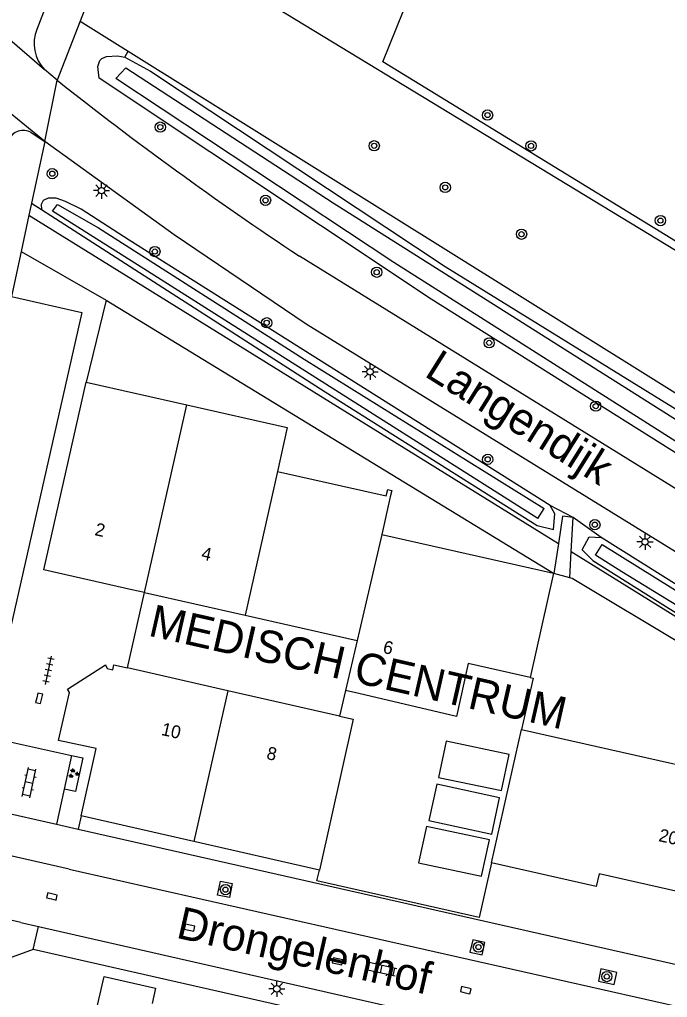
# Model space of a CAD drawing. Extents: x 128000 to 131008, y 398996 to 402500.
# Drawn here: x 129312.8 to 129363.2, y 399086.4 to 399162.4 of the extents above; entities that cross this region are included whole.
import ezdxf

# ---------------------------------------------------------------- set-up
doc = ezdxf.new("R2010")
doc.units = 0
for name, color, linetype in [('gg-afsc-erfafscheiding', 7, 'Continuous'), ('gg-afsc-hekwerk', 7, 'Continuous'), ('gg-afsc-muur', 7, 'Continuous'), ('gg-anno-huisnummerreeks BGT', 7, 'Continuous'), ('gg-anno-openbare ruimte label', 7, 'Continuous'), ('gg-bbg-bijgebouw', 7, 'Continuous'), ('gg-bbg-gedigitaliseerde bebouwing', 7, 'Continuous'), ('gg-bbg-hoofdgebouw', 7, 'Continuous'), ('gg-bbg-luifel en loopbrug', 7, 'Continuous'), ('gg-bbg-tussenscheiding', 7, 'Continuous'), ('gg-knt-verharding', 7, 'Continuous'), ('gg-kntw-bovenkant insteek waterloop', 7, 'Continuous'), ('gg-kntw-waterlijn', 7, 'Continuous'), ('gt-anno-naam bijzondere bebouwing', 7, 'Continuous'), ('gt-bbg-plantopografie pand', 7, 'Continuous'), ('gt-grn-groengrens', 7, 'Continuous'), ('gt-grn-groengrens NZ', 7, 'Continuous'), ('gt-grn-vlakafsluiter', 7, 'Continuous'), ('gt-grn-weggrens', 7, 'Continuous'), ('gt-symb-boom', 7, 'Continuous'), ('gt-symb-groenvak', 7, 'Continuous'), ('gt-symb-klinker verharding', 7, 'Continuous'), ('gt-symb-kolk', 7, 'Continuous'), ('gt-symb-lichtmast', 7, 'Continuous'), ('gt-symb-tegel verharding', 7, 'Continuous')]:
    doc.layers.add(name, color=color, linetype=linetype)

# ---------------------------------------------------------------- blocks, each defined once
blk = doc.blocks.new('gt0-BOOM')
at = {"layer": 'gt-symb-boom'}
for radius in [0.4, 0.2]:
    blk.add_circle((0, 0), radius, dxfattribs=at)
blk = doc.blocks.new('gt0-KOLK')
at = {"layer": 'gt-symb-kolk'}
blk.add_lwpolyline([(0, 0), (0.375, 0), (0.375, 0.4), (-0.375, 0.4), (-0.375, 0), (0, 0)], dxfattribs=at)
blk = doc.blocks.new('gt0-LMAST')
at = {"layer": 'gt-symb-lichtmast'}
for p, q in [((-0.182, 0.173), (-0.447, 0.438)), ((-0.005, 0.246), (-0.005, 0.621)), ((0.172, 0.173), (0.437, 0.438)), ((-0.255, -0.004), (-0.63, -0.004)), ((-0.182, -0.181), (-0.447, -0.446)), ((-0.005, -0.254), (-0.005, -0.629)), ((0.437, -0.446), (0.172, -0.181)), ((0.245, -0.004), (0.62, -0.004))]:
    blk.add_line(p, q, dxfattribs=at)
blk.add_circle((-0.005, -0.004), 0.25, dxfattribs=at)
blk = doc.blocks.new('gt0-KL1')
at = {"layer": 'gt-symb-klinker verharding'}
for p, q in [((-1.15, 0.3), (1.15, 0.3)), ((-1, -0.3), (-1, 0.3)), ((-0.5, 0.3), (-0.5, 0.45)), ((0, -0.3), (0, 0.3)), ((0.5, 0.3), (0.5, 0.45)), ((1, -0.3), (1, 0.3)), ((-1.15, -0.3), (1.15, -0.3)), ((-0.5, -0.45), (-0.5, -0.3)), ((0.5, -0.45), (0.5, -0.3))]:
    blk.add_line(p, q, dxfattribs=at)
blk = doc.blocks.new('gt0-GRVAK')
at = {"layer": 'gt-symb-groenvak'}
for p, q in [((-0.11, 0.189), (-0.228, 0.24)), ((-0.182, 0.153), (0.088, 0.153)), ((-0.091, 0.211), (-0.156, 0.322)), ((-0.047, 0.214), (-0.047, 0.393)), ((-0.004, 0.211), (0.061, 0.322)), ((0.015, 0.189), (0.133, 0.24)), ((0.262, -0.052), (0.197, 0.059)), ((0.305, -0.049), (0.305, 0.13)), ((0.349, -0.052), (0.414, 0.059)), ((-0.245, -0.228), (-0.363, -0.177)), ((-0.318, -0.264), (-0.047, -0.264)), ((-0.226, -0.206), (-0.291, -0.095)), ((-0.183, -0.203), (-0.183, -0.024)), ((-0.139, -0.206), (-0.074, -0.095)), ((-0.12, -0.228), (-0.002, -0.177)), ((0.243, -0.074), (0.125, -0.023)), ((0.17, -0.11), (0.441, -0.11)), ((0.368, -0.074), (0.486, -0.023))]:
    blk.add_line(p, q, dxfattribs=at)
blk = doc.blocks.new('gt0-TEG1')
at = {"layer": 'gt-symb-tegel verharding'}
for p, q in [((-1.125, 0), (1.125, 0)), ((-0.9, -0.25), (-0.9, 0.25)), ((-0.45, -0.25), (-0.45, 0.25)), ((0, -0.25), (0, 0.25)), ((0.45, -0.25), (0.45, 0.25)), ((0.9, -0.25), (0.9, 0.25))]:
    blk.add_line(p, q, dxfattribs=at)

msp = doc.modelspace()

# ---------------------------------------------------------------- linework, layer by layer
at = {"layer": 'gg-afsc-erfafscheiding'}
for p, q in [((129354.38, 399119.37), (129354.353, 399119.378)), ((129355.608, 399119.018), (129354.38, 399119.37))]:
    msp.add_line(p, q, dxfattribs=at)
msp.add_lwpolyline([(129364.532, 399113.732), (129355.787, 399118.967), (129355.608, 399119.018)], dxfattribs=at)
at = {"layer": 'gg-afsc-hekwerk'}
msp.add_line((129330.78, 399164.57), (129363.834, 399144.493), dxfattribs=at)
msp.add_lwpolyline([(129349.531, 399096.869), (129348.577, 399092.625), (129335.942, 399095.466), (129336.151, 399096.32)], dxfattribs=at)
at = {"layer": 'gg-afsc-muur'}
msp.add_lwpolyline([(129352.539, 399111.281), (129352.754, 399111.233), (129351.861, 399107.23)], dxfattribs=at)
at = {"layer": 'gg-bbg-bijgebouw'}
for points in [[(129345.399, 399103.517), (129350.293, 399102.488), (129350.886, 399105.306), (129345.992, 399106.336), (129345.399, 399103.517)], [(129344.651, 399100.163), (129349.539, 399099.103), (129350.151, 399101.927), (129345.264, 399102.987), (129344.651, 399100.163)], [(129344.479, 399099.697), (129343.858, 399096.874), (129348.753, 399095.849), (129349.374, 399098.672), (129344.479, 399099.697)]]:
    msp.add_lwpolyline(points, dxfattribs=at)
at = {"layer": 'gg-bbg-gedigitaliseerde bebouwing'}
for p, q in [((129322.565, 399117.876), (129330.368, 399116.116)), ((129330.368, 399116.116), (129339.078, 399114.153)), ((129339.078, 399114.153), (129338.167, 399110.266)), ((129329.042, 399110.245), (129321.246, 399112.023)), ((129337.719, 399108.266), (129329.042, 399110.245))]:
    msp.add_line(p, q, dxfattribs=at)
at = {"layer": 'gg-bbg-hoofdgebouw'}
for p, q in [((129318.031, 399134.23), (129325.844, 399132.468)), ((129332.891, 399127.29), (129341.348, 399125.39)), ((129341.66, 399125.32), (129341.011, 399122.4)), ((129341.011, 399122.4), (129354.353, 399119.378)), ((129354.353, 399119.378), (129352.539, 399111.281)), ((129322.565, 399117.876), (129321.571, 399118.1)), ((129339.221, 399110.03), (129338.167, 399110.266)), ((129338.773, 399108.03), (129336.151, 399096.32)), ((129337.719, 399108.266), (129338.773, 399108.03)), ((129349.531, 399096.869), (129351.861, 399107.23)), ((129351.861, 399107.23), (129362.558, 399104.838)), ((129317.621, 399100.53), (129318.796, 399105.755)), ((129362.558, 399104.838), (129364.859, 399104.323)), ((129326.399, 399098.536), (129317.621, 399100.53)), ((129336.151, 399096.32), (129326.399, 399098.536))]:
    msp.add_line(p, q, dxfattribs=at)
for points in [[(129321.571, 399118.1), (129314.741, 399119.64), (129318.031, 399134.23)], [(129325.844, 399132.468), (129333.641, 399130.71), (129332.891, 399127.29)], [(129341.348, 399125.39), (129341.458, 399125.886), (129341.77, 399125.817), (129341.66, 399125.32)], [(129318.796, 399105.755), (129315.867, 399106.396), (129316.719, 399110.11), (129316.582, 399110.361), (129319.536, 399112.273), (129319.646, 399111.974), (129320.085, 399111.875), (129320.173, 399112.265), (129321.246, 399112.023)], [(129352.539, 399111.281), (129347.717, 399112.359), (129346.801, 399108.26), (129339.221, 399110.03)], [(129367.049, 399093.955), (129357.878, 399096.017), (129357.659, 399095.041), (129349.531, 399096.869)], [(129320.187, 399084.585), (129318.683, 399084.899), (129319.431, 399088.038), (129323.414, 399087.132), (129323.145, 399085.948)]]:
    msp.add_lwpolyline(points, dxfattribs=at)
at = {"layer": 'gg-bbg-luifel en loopbrug'}
for p, q in [((129321.246, 399112.023), (129322.565, 399117.876)), ((129338.167, 399110.266), (129337.719, 399108.266))]:
    msp.add_line(p, q, dxfattribs=at)
at = {"layer": 'gg-bbg-tussenscheiding'}
for p, q in [((129322.565, 399117.876), (129325.844, 399132.468)), ((129332.891, 399127.29), (129330.368, 399116.116)), ((129341.011, 399122.4), (129339.078, 399114.153)), ((129329.042, 399110.245), (129326.399, 399098.536))]:
    msp.add_line(p, q, dxfattribs=at)
at = {"layer": 'gg-knt-verharding'}
for p, q in [((129317.551, 399162.283), (129315.77, 399157.69)), ((129311.879, 399161.03), (129314.796, 399158.518)), ((129315.77, 399157.69), (129314.796, 399158.518)), ((129314.815, 399152.92), (129309.826, 399156.969)), ((129313.75, 399153.62), (129314.815, 399152.92)), ((129314.815, 399152.92), (129313.773, 399148.123)), ((129313.773, 399148.123), (129313.574, 399147.206)), ((129313.574, 399147.206), (129312.96, 399144.38)), ((129312.96, 399144.38), (129312.221, 399140.891)), ((129312.96, 399144.38), (129319.571, 399140.61)), ((129417.811, 399092.579), (129334.605, 399144.014)), ((129319.571, 399140.61), (129318.031, 399134.23)), ((129355.726, 399121.058), (129355.88, 399123.723)), ((129354.723, 399121.68), (129354.38, 399119.37)), ((129355.608, 399119.018), (129355.726, 399121.058)), ((129311.759, 399106.365), (129316.891, 399105.23)), ((129316.891, 399105.23), (129316.31, 399102.604)), ((129316.31, 399102.604), (129315.706, 399099.872)), ((129310.56, 399101.037), (129315.706, 399099.872)), ((129317.621, 399100.53), (129317.391, 399099.493)), ((129315.706, 399099.872), (129317.391, 399099.493)), ((129317.391, 399099.493), (129367.992, 399088.052)), ((129316.69, 399096.394), (129308.721, 399098.192)), ((129316.69, 399096.394), (129375.03, 399083.235)), ((129312.951, 399092.23), (129314.312, 399091.921)), ((129314.312, 399091.921), (129373.945, 399078.403)), ((129313.911, 399090.15), (129284.731, 399079.4)), ((129378.041, 399075.62), (129313.911, 399090.15))]:
    msp.add_line(p, q, dxfattribs=at)
for points in [[(129320.663, 399174.866), (129318.72, 399172.72), (129318.27, 399172.06), (129317.92, 399171.36), (129314.18, 399161.639)], [(129320.827, 399170.616), (129320.71, 399170.43), (129317.551, 399162.283)], [(129394.541, 399102.114), (129335.11, 399138.74), (129324.85, 399145.68), (129314.815, 399152.92)], [(129312.221, 399140.891), (129317.675, 399139.651), (129312.13, 399115.136), (129306.995, 399116.223)], [(129355.88, 399123.723), (129355.039, 399123.802), (129354.723, 399121.68)], [(129316.891, 399105.23), (129317.77, 399105.036), (129317.189, 399102.41), (129316.31, 399102.604)], [(129329.152, 399094.178), (129328.221, 399094.374), (129328.467, 399095.452), (129329.38, 399095.261), (129329.152, 399094.178)], [(129348.791, 399089.726), (129349.017, 399090.677), (129348.068, 399090.887), (129347.848, 399089.934), (129348.791, 399089.726)], [(129359.067, 399087.417), (129359.263, 399088.367), (129358.032, 399088.644), (129357.827, 399087.674), (129359.067, 399087.417)]]:
    msp.add_lwpolyline(points, dxfattribs=at)
for centre, radius, start, end in [((129316.899, 399160.554), 2.928, 158.25519, 224.07504), ((129485.096, 399371.082), 272.41, 231.56819, 236.46538), ((129313.136, 399152.534), 1.247, 60.52676, 155.57487), ((129309.489, 399079.738), 12.963, 74.51041, 98.83551)]:
    msp.add_arc(centre, radius, start, end, dxfattribs=at)
at = {"layer": 'gg-kntw-bovenkant insteek waterloop'}
for points in [[(129319.088, 399159.222), (129319.241, 399159.375), (129319.599, 399159.527), (129320.469, 399159.577), (129321.032, 399159.474)], [(129423.51, 399095.287), (129422.996, 399093.599), (129422.638, 399093.241), (129422.33, 399093.19), (129408.172, 399101.651), (129368.56, 399125.749), (129344.844, 399140.667), (129319.034, 399157.84), (129318.933, 399158.761), (129319.088, 399159.222)], [(129321.032, 399159.474), (129323.026, 399158.398), (129345.923, 399143.225), (129378.992, 399122.768), (129396.064, 399112.871), (129416.048, 399100.003), (129423.102, 399096.157), (129423.46, 399095.747), (129423.51, 399095.287)], [(129354.081, 399124.654), (129321.37, 399145.252), (129317.639, 399147.661), (129316.412, 399148.277), (129315.696, 399148.534), (129315.082, 399148.535), (129314.673, 399148.331), (129314.519, 399148.024), (129314.547, 399147.651)], [(129314.547, 399147.651), (129336.599, 399133.466), (129353.084, 399123.096)], [(129353.084, 399123.096), (129354.343, 399122.789), (129354.448, 399123.99), (129354.081, 399124.654)], [(129357.406, 399120.377), (129356.565, 399121.204), (129357.113, 399122.204), (129358.046, 399122.163)], [(129392.703, 399100.592), (129379.432, 399108.75), (129358.046, 399122.163)], [(129357.406, 399120.377), (129363.33, 399116.651), (129391.992, 399099.178)]]:
    msp.add_lwpolyline(points, dxfattribs=at)
at = {"layer": 'gg-kntw-waterlijn'}
for p, q in [((129353.129, 399123.621), (129353.624, 399124.417)), ((129357.598, 399120.79), (129358.115, 399121.621))]:
    msp.add_line(p, q, dxfattribs=at)
for points in [[(129321.096, 399158.664), (129337.208, 399148.156), (129375.865, 399123.728), (129408.243, 399104.216), (129422.87, 399095.401), (129422.069, 399094.071), (129412.13, 399100.061), (129365.694, 399128.443), (129341.93, 399143.522), (129320.334, 399157.813), (129321.096, 399158.664)], [(129353.129, 399123.621), (129322.007, 399143.34), (129315.413, 399147.517), (129315.803, 399148.037)], [(129315.803, 399148.037), (129318.983, 399146.231), (129334.973, 399136.025), (129353.624, 399124.417)], [(129358.115, 399121.621), (129392.236, 399100.385), (129391.858, 399099.777), (129359.646, 399119.492), (129357.598, 399120.79)]]:
    msp.add_lwpolyline(points, dxfattribs=at)
at = {"layer": 'gt-bbg-plantopografie pand'}
msp.add_lwpolyline([(129341.086, 399159.13), (129349.519, 399180.049), (129388.312, 399156.265), (129394.887, 399168.094), (129416.834, 399148.367), (129401.629, 399122.02), (129341.086, 399159.13)], dxfattribs=at)
at = {"layer": 'gt-grn-groengrens'}
for p, q in [((129317.551, 399162.283), (129321.289, 399159.95)), ((129313.773, 399148.123), (129314.547, 399147.651)), ((129313.574, 399147.206), (129354.723, 399121.68)), ((129355.726, 399121.058), (129378.685, 399106.816))]:
    msp.add_line(p, q, dxfattribs=at)
msp.add_lwpolyline([(129321.289, 399159.95), (129396.603, 399112.941), (129416.154, 399100.432), (129423.361, 399096.55), (129423.774, 399096.153)], dxfattribs=at)
at = {"layer": 'gt-grn-groengrens NZ'}
for p, q in [((129321.032, 399159.474), (129321.289, 399159.95)), ((129355.88, 399123.723), (129354.081, 399124.654)), ((129358.046, 399122.163), (129355.88, 399123.723))]:
    msp.add_line(p, q, dxfattribs=at)
at = {"layer": 'gt-grn-vlakafsluiter'}
msp.add_line((129319.571, 399140.61), (129354.353, 399119.378), dxfattribs=at)
at = {"layer": 'gt-grn-weggrens'}
for p, q in [((129314.815, 399152.92), (129315.77, 399157.69)), ((129313.911, 399090.15), (129314.312, 399091.921))]:
    msp.add_line(p, q, dxfattribs=at)

# ---------------------------------------------------------------- block references
at = {"layer": 'gt-symb-boom'}
for p in [(129349.217, 399154.982), (129323.786, 399154.046), (129340.409, 399152.593), (129352.594, 399152.585), (129315.391, 399150.426), (129345.931, 399149.361), (129331.961, 399148.356), (129362.649, 399146.779), (129351.859, 399145.722), (129323.363, 399144.377), (129340.601, 399142.77), (129332.052, 399138.839), (129349.341, 399137.284), (129357.621, 399132.361), (129349.226, 399128.229), (129357.557, 399123.153), (129328.845, 399094.795), (129348.511, 399090.332), (129358.487, 399088.04)]:
    msp.add_blockref('gt0-BOOM', p, dxfattribs=at)
at = {"layer": 'gt-symb-groenvak'}
msp.add_blockref('gt0-GRVAK', (129317.042, 399103.815), dxfattribs=at)
at = {"layer": 'gt-symb-klinker verharding'}
for p, rotation in [((129313.584, 399103.104), 77.93725397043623), ((129340.972, 399088.634), -12.827123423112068)]:
    msp.add_blockref('gt0-KL1', p, dxfattribs=dict(at, rotation=rotation))
at = {"layer": 'gt-symb-kolk'}
for p, rotation in [((129314.18, 399109.709), -103.71646932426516), ((129315.317, 399094.074), -13.535856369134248), ((129326.013, 399091.639), -12.827123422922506), ((129337.518, 399089.024), -12.827123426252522), ((129347.481, 399086.787), -12.646853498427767)]:
    msp.add_blockref('gt0-KOLK', p, dxfattribs=dict(at, rotation=rotation))
at = {"layer": 'gt-symb-lichtmast'}
for p in [(129319.218, 399149.111), (129340.09, 399135.035), (129361.46, 399121.817), (129332.843, 399087.089)]:
    msp.add_blockref('gt0-LMAST', p, dxfattribs=at)
at = {"layer": 'gt-symb-tegel verharding', "rotation": 77.93725396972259}
msp.add_blockref('gt0-TEG1', (129315.091, 399111.839), dxfattribs=at)

# ---------------------------------------------------------------- texts
at = {"layer": 'gg-anno-huisnummerreeks BGT'}
for s, rotation, p in [('2', 347.3, (129318.636, 399122.349)), ('4', 347.3, (129326.915, 399120.482)), ('6', 346.9, (129341.027, 399113.202)), ('10', 347.2, (129323.799, 399106.824)), ('8', 347.2, (129331.979, 399104.959)), ('20', 347.4, (129362.456, 399098.574))]:
    msp.add_text(s, height=1, rotation=rotation, dxfattribs=at).set_placement(p)
at = {"layer": 'gg-anno-openbare ruimte label'}
for s, rotation, p in [('Langendijk', 327.9, (129344.22, 399134.745)), ('Drongelenhof', 347.2, (129324.936, 399091.073))]:
    msp.add_text(s, height=2.5, rotation=rotation, dxfattribs=at).set_placement(p)
at = {"layer": 'gt-anno-naam bijzondere bebouwing'}
msp.add_text('MEDISCH CENTRUM', height=2.5, rotation=347.22876, dxfattribs=at).set_placement((129322.773, 399114.544))

doc.saveas('drawing.dxf')
